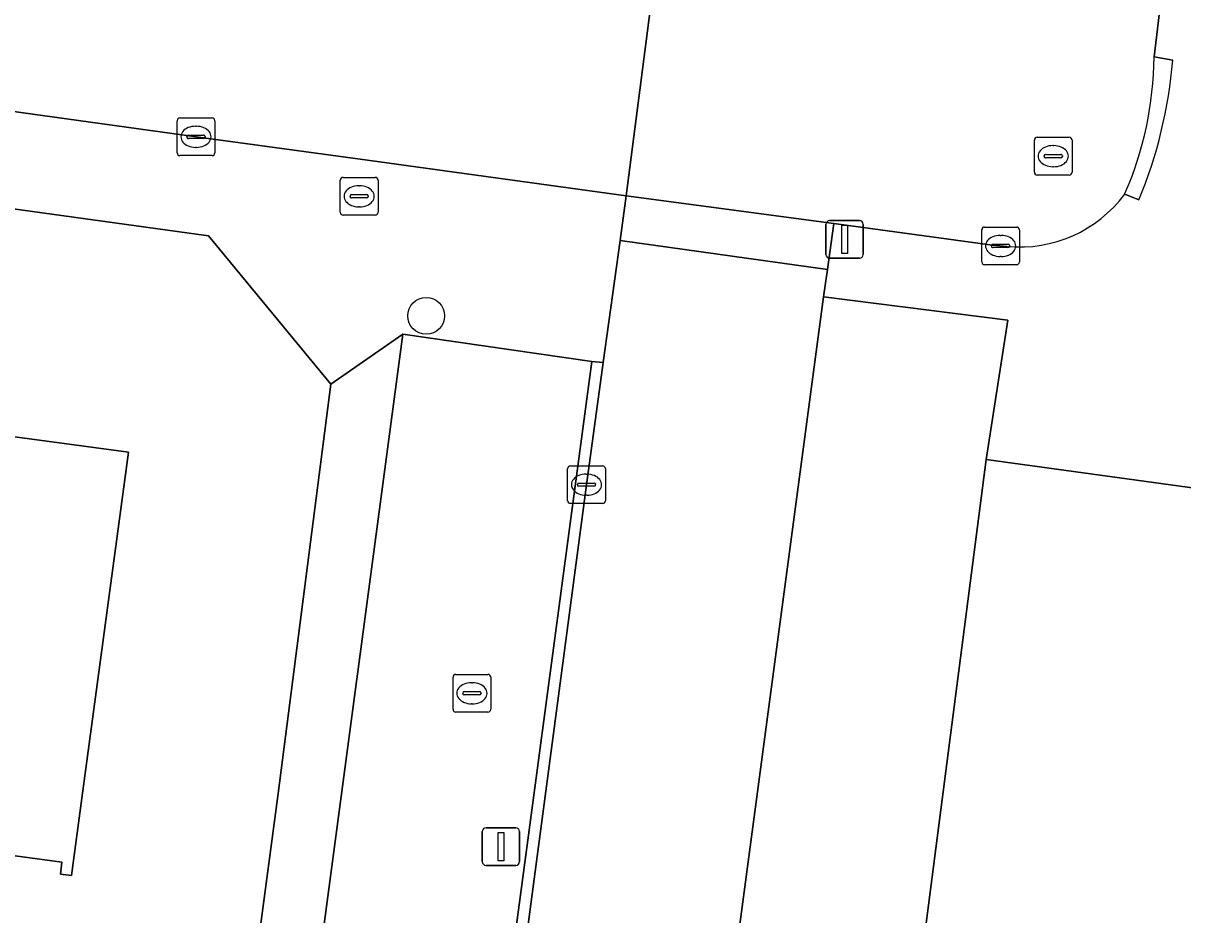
# Model space of a CAD drawing. Extents: x 161692 to 162379, y 380760 to 381678.
# Drawn here: x 162153.91 to 162184.68, y 380847.32 to 380870.98 of the extents above; entities that cross this region are included whole.
import ezdxf

# ---------------------------------------------------------------- set-up
doc = ezdxf.new("R2010")
doc.units = 0
for name, color, linetype in [('IMGEO_Boom', 7, 'Continuous'), ('IMGEO_Brandkraan', 7, 'Continuous'), ('IMGEO_Erf', 7, 'Continuous'), ('IMGEO_Kolk', 7, 'Continuous'), ('IMGEO_Lichtmast', 7, 'Continuous'), ('IMGEO_Pand', 7, 'Continuous'), ('IMGEO_Parkeervlak_open', 7, 'Continuous'), ('IMGEO_Rijbaan_lokaal_open', 7, 'Continuous'), ('IMGEO_Rioolput', 7, 'Continuous'), ('IMGEO_Voetpad_open', 7, 'Continuous')]:
    doc.layers.add(name, color=color, linetype=linetype)

msp = doc.modelspace()

# ---------------------------------------------------------------- linework, layer by layer
at = {"layer": 'IMGEO_Boom'}
msp.add_circle((162164.603, 380863.211), 0.489, dxfattribs=at)
at = {"layer": 'IMGEO_Brandkraan'}
for p, q in [((162162.323, 380865.959), (162162.323, 380866.811)), ((162162.398, 380866.885), (162163.25, 380866.885)), ((162162.811, 380866.665), (162162.836, 380866.665)), ((162163.324, 380866.811), (162163.324, 380865.959)), ((162162.582, 380866.379), (162162.582, 380866.391)), ((162163.02, 380866.342), (162162.622, 380866.342)), ((162162.625, 380866.428), (162163.023, 380866.428)), ((162163.066, 380866.391), (162163.066, 380866.379)), ((162162.834, 380866.105), (162162.809, 380866.105)), ((162163.25, 380865.885), (162162.398, 380865.885))]:
    msp.add_line(p, q, dxfattribs=at)
for points in [[(162162.323, 380865.959), (162162.323, 380866.811)], [(162162.398, 380866.885), (162163.25, 380866.885)], [(162163.324, 380866.811), (162163.324, 380865.959)], [(162163.25, 380865.885), (162162.398, 380865.885)]]:
    msp.add_lwpolyline(points, dxfattribs=at)
for centre, radius, start, end in [((162162.4, 380866.809), 0.0765, 91.552, 178.448), ((162162.4, 380866.809), 0.0765, 91.552, 178.448), ((162163.248, 380866.809), 0.0765, 1.552, 88.448), ((162163.248, 380866.809), 0.0765, 1.552, 88.448), ((162162.622, 380866.388), 0.0403, 85.8775, 175.7526), ((162162.619, 380866.378), 0.0366, 178.938, 274.7102), ((162163.023, 380866.385), 0.043, 264.8664, 352.4533), ((162163.027, 380866.39), 0.0386, 1.7309, 96.639), ((162162.4, 380865.961), 0.0765, 181.552, 268.448), ((162162.4, 380865.961), 0.0765, 181.552, 268.448), ((162163.248, 380865.961), 0.0765, 271.552, 358.448), ((162163.248, 380865.961), 0.0765, 271.552, 358.448)]:
    msp.add_arc(centre, radius, start, end, dxfattribs=at)
for centre, major_axis, ratio, start_param, end_param in [((162162.81, 380866.385), (-0.387, 0.002), 0.722429, 4.712389, 7.853982), ((162162.835, 380866.385), (-0.39, 0.002), 0.717154, 1.570796, 4.712389)]:
    msp.add_ellipse(centre, major_axis=major_axis, ratio=ratio, start_param=start_param, end_param=end_param, dxfattribs=at)
at = {"layer": 'IMGEO_Erf'}
for points in [[(162160.671, 380850.541), (162162.074, 380861.396), (162158.831, 380865.336), (162152.746, 380866.172), (162136.812, 380868.339), (162135.902, 380868.463), (162130.186, 380869.241), (162115.336, 380871.262), (162115.097, 380871.294), (162109.365, 380872.07), (162093.416, 380874.228), (162087.325, 380875.053), (162086.739, 380875.132), (162073.007, 380876.986), (162066.314, 380877.889), (162065.805, 380877.958), (162044.913, 380880.698), (162044.281, 380880.777)], [(162149.734, 380860.528), (162156.704, 380859.591), (162155.469, 380850.411), (162155.193, 380848.359), (162154.896, 380848.399), (162154.938, 380848.717), (162148.397, 380849.597)], [(162249.624, 380846.539), (162249.94, 380849.486), (162249.952, 380849.592), (162225.075, 380852.974), (162224.48, 380853.054), (162223.806, 380853.146), (162221.854, 380853.411), (162221.467, 380853.463), (162220.872, 380853.543), (162187.262, 380858.052), (162185.024, 380858.351), (162185.062, 380858.633), (162179.458, 380859.403), (162176.179, 380834.039)], [(162046.246, 380811.077), (162050.129, 380810.548), (162060.42, 380809.144), (162063.768, 380808.687), (162071.87, 380807.583), (162082.618, 380806.118), (162085.823, 380805.681), (162099.527, 380803.812), (162102.667, 380803.384), (162113.409, 380801.92), (162116.51, 380801.497), (162116.796, 380801.458), (162129.079, 380799.795), (162133.183, 380799.23), (162137.41, 380798.647), (162144.486, 380797.672), (162153.473, 380796.508), (162153.632, 380797.692), (162155.381, 380810.759), (162157.414, 380826.104), (162158.567, 380834.74), (162160.671, 380850.541)]]:
    msp.add_lwpolyline(points, dxfattribs=at)
at = {"layer": 'IMGEO_Kolk'}
for p, q in [((162158.069, 380868.463), (162158.921, 380868.463)), ((162157.994, 380867.537), (162157.994, 380868.389)), ((162158.482, 380868.243), (162158.507, 380868.243)), ((162158.995, 380868.389), (162158.995, 380867.537)), ((162158.253, 380867.957), (162158.253, 380867.969)), ((162158.691, 380867.92), (162158.293, 380867.92)), ((162158.296, 380868.006), (162158.694, 380868.006)), ((162158.737, 380867.969), (162158.737, 380867.957)), ((162158.505, 380867.683), (162158.48, 380867.683)), ((162158.921, 380867.463), (162158.069, 380867.463)), ((162179.343, 380864.641), (162179.343, 380865.493)), ((162179.418, 380865.567), (162180.27, 380865.567)), ((162180.344, 380865.493), (162180.344, 380864.641)), ((162179.602, 380865.061), (162179.602, 380865.073)), ((162179.645, 380865.11), (162180.043, 380865.11)), ((162179.831, 380865.347), (162179.856, 380865.347)), ((162180.086, 380865.073), (162180.086, 380865.061)), ((162180.04, 380865.024), (162179.642, 380865.024)), ((162179.854, 380864.787), (162179.829, 380864.787)), ((162180.27, 380864.567), (162179.418, 380864.567)), ((162168.431, 380859.231), (162169.283, 380859.231)), ((162168.356, 380858.305), (162168.356, 380859.157)), ((162168.844, 380859.011), (162168.869, 380859.011)), ((162169.357, 380859.157), (162169.357, 380858.305)), ((162168.615, 380858.725), (162168.615, 380858.737)), ((162169.053, 380858.688), (162168.655, 380858.688)), ((162168.658, 380858.774), (162169.056, 380858.774)), ((162169.099, 380858.737), (162169.099, 380858.725)), ((162168.867, 380858.451), (162168.842, 380858.451)), ((162169.283, 380858.231), (162168.431, 380858.231))]:
    msp.add_line(p, q, dxfattribs=at)
for points in [[(162158.069, 380868.463), (162158.921, 380868.463)], [(162157.994, 380867.537), (162157.994, 380868.389)], [(162158.995, 380868.389), (162158.995, 380867.537)], [(162158.921, 380867.463), (162158.069, 380867.463)], [(162179.343, 380864.641), (162179.343, 380865.493)], [(162179.418, 380865.567), (162180.27, 380865.567)], [(162180.344, 380865.493), (162180.344, 380864.641)], [(162180.27, 380864.567), (162179.418, 380864.567)], [(162168.431, 380859.231), (162169.283, 380859.231)], [(162168.356, 380858.305), (162168.356, 380859.157)], [(162169.357, 380859.157), (162169.357, 380858.305)], [(162169.283, 380858.231), (162168.431, 380858.231)]]:
    msp.add_lwpolyline(points, dxfattribs=at)
for centre, radius, start, end in [((162158.071, 380868.387), 0.0765, 91.552, 178.448), ((162158.071, 380868.387), 0.0765, 91.552, 178.448), ((162158.919, 380868.387), 0.0765, 1.552, 88.448), ((162158.919, 380868.387), 0.0765, 1.552, 88.448), ((162158.293, 380867.966), 0.0403, 85.8775, 175.7526), ((162158.29, 380867.956), 0.0366, 178.938, 274.7102), ((162158.694, 380867.963), 0.043, 264.8664, 352.4533), ((162158.698, 380867.968), 0.0386, 1.7309, 96.639), ((162158.071, 380867.539), 0.0765, 181.552, 268.448), ((162158.071, 380867.539), 0.0765, 181.552, 268.448), ((162158.919, 380867.539), 0.0765, 271.552, 358.448), ((162158.919, 380867.539), 0.0765, 271.552, 358.448), ((162179.42, 380865.491), 0.0765, 91.552, 178.448), ((162179.42, 380865.491), 0.0765, 91.552, 178.448), ((162180.268, 380865.491), 0.0765, 1.552, 88.448), ((162180.268, 380865.491), 0.0765, 1.552, 88.448), ((162179.642, 380865.07), 0.0403, 85.8775, 175.7526), ((162180.047, 380865.072), 0.0386, 1.7309, 96.639), ((162179.639, 380865.06), 0.0366, 178.938, 274.7102), ((162180.043, 380865.067), 0.043, 264.8664, 352.4533), ((162179.42, 380864.643), 0.0765, 181.552, 268.448), ((162179.42, 380864.643), 0.0765, 181.552, 268.448), ((162180.268, 380864.643), 0.0765, 271.552, 358.448), ((162180.268, 380864.643), 0.0765, 271.552, 358.448), ((162168.433, 380859.155), 0.0765, 91.552, 178.448), ((162168.433, 380859.155), 0.0765, 91.552, 178.448), ((162169.281, 380859.155), 0.0765, 1.552, 88.448), ((162169.281, 380859.155), 0.0765, 1.552, 88.448), ((162168.655, 380858.734), 0.0403, 85.8775, 175.7526), ((162168.652, 380858.724), 0.0366, 178.938, 274.7102), ((162169.056, 380858.731), 0.043, 264.8664, 352.4533), ((162169.06, 380858.736), 0.0386, 1.7309, 96.639), ((162168.433, 380858.307), 0.0765, 181.552, 268.448), ((162168.433, 380858.307), 0.0765, 181.552, 268.448), ((162169.281, 380858.307), 0.0765, 271.552, 358.448), ((162169.281, 380858.307), 0.0765, 271.552, 358.448)]:
    msp.add_arc(centre, radius, start, end, dxfattribs=at)
for centre, major_axis, ratio, start_param, end_param in [((162158.481, 380867.963), (-0.387, 0.002), 0.722429, 4.712389, 7.853982), ((162158.506, 380867.963), (-0.39, 0.002), 0.717154, 1.570796, 4.712389), ((162179.83, 380865.067), (-0.387, 0.002), 0.722429, 4.712389, 7.853982), ((162179.855, 380865.067), (-0.39, 0.002), 0.717154, 1.570796, 4.712389), ((162168.843, 380858.731), (-0.387, 0.002), 0.722429, 4.712389, 7.853982), ((162168.868, 380858.731), (-0.39, 0.002), 0.717154, 1.570796, 4.712389)]:
    msp.add_ellipse(centre, major_axis=major_axis, ratio=ratio, start_param=start_param, end_param=end_param, dxfattribs=at)
at = {"layer": 'IMGEO_Lichtmast'}
for p, q in [((162175.309, 380865.74), (162176.099, 380865.74)), ((162176.099, 380865.74), (162175.309, 380865.74)), ((162175.209, 380864.84), (162175.209, 380865.64)), ((162175.209, 380865.64), (162175.209, 380864.84)), ((162176.199, 380865.64), (162176.199, 380864.84)), ((162176.199, 380864.84), (162176.199, 380865.64)), ((162176.099, 380864.74), (162175.309, 380864.74)), ((162175.309, 380864.74), (162176.099, 380864.74)), ((162166.09, 380848.729), (162166.09, 380849.529)), ((162166.09, 380849.529), (162166.09, 380848.729)), ((162166.19, 380849.629), (162166.98, 380849.629)), ((162166.98, 380849.629), (162166.19, 380849.629)), ((162167.08, 380849.529), (162167.08, 380848.729)), ((162167.08, 380848.729), (162167.08, 380849.529)), ((162166.98, 380848.629), (162166.19, 380848.629)), ((162166.19, 380848.629), (162166.98, 380848.629))]:
    msp.add_line(p, q, dxfattribs=at)
for points in [[(162175.629, 380865.615), (162175.779, 380865.615), (162175.779, 380864.865), (162175.629, 380864.865), (162175.629, 380865.615)], [(162166.51, 380849.504), (162166.66, 380849.504), (162166.66, 380848.754), (162166.51, 380848.754), (162166.51, 380849.504)]]:
    msp.add_lwpolyline(points, dxfattribs=at)
for centre, start, end in [((162175.309, 380865.64), 90, 180), ((162175.309, 380865.64), 90, 180), ((162176.099, 380865.64), 0, 90), ((162176.099, 380865.64), 360, 90), ((162175.309, 380864.84), 180, 270), ((162175.309, 380864.84), 180, 270), ((162176.099, 380864.84), 270, 0), ((162176.099, 380864.84), 270, 0), ((162166.19, 380849.529), 90, 180), ((162166.19, 380849.529), 90, 180), ((162166.98, 380849.529), 0, 90), ((162166.98, 380849.529), 360, 90), ((162166.19, 380848.729), 180, 270), ((162166.19, 380848.729), 180, 270), ((162166.98, 380848.729), 270, 0), ((162166.98, 380848.729), 270, 0)]:
    msp.add_arc(centre, 0.1, start, end, dxfattribs=at)
at = {"layer": 'IMGEO_Pand'}
msp.add_lwpolyline([(162149.734, 380860.528), (162148.222, 380849.297), (162148.355, 380849.279), (162148.397, 380849.597), (162154.938, 380848.717), (162154.896, 380848.399), (162155.193, 380848.359), (162155.469, 380850.411), (162156.704, 380859.591)], close=True, dxfattribs=at)
at = {"layer": 'IMGEO_Parkeervlak_open'}
for points in [[(162176.179, 380834.039), (162179.458, 380859.403), (162180.033, 380863.094), (162175.146, 380863.715), (162171.268, 380834.658)], [(162166.559, 380843.741), (162168.994, 380862.001), (162163.985, 380862.722), (162161.536, 380844.357)]]:
    msp.add_lwpolyline(points, close=True, dxfattribs=at)
at = {"layer": 'IMGEO_Rijbaan_lokaal_open'}
for points in [[(162183.917, 380870.085), (162184.491, 380874.927), (162186.025, 380888.313), (162187.923, 380905.013)], [(162048.989, 380882.779), (162066.177, 380880.475), (162066.61, 380880.416), (162074.022, 380879.413), (162086.972, 380877.66), (162093.903, 380876.722), (162109.31, 380874.634), (162115.858, 380873.747), (162130.159, 380871.815), (162137.142, 380870.872), (162138.17, 380870.733), (162150.394, 380869.088), (162158.496, 380867.964), (162162.848, 380867.367), (162169.904, 380866.398), (162170.61, 380871.806), (162163.55, 380872.779), (162154.919, 380873.969), (162091.896, 380882.503), (162058.39, 380887.022), (162030.224, 380890.812)], [(162172.446, 380871.543), (162172.232, 380871.583), (162170.61, 380871.806), (162169.904, 380866.398), (162175.421, 380865.658), (162179.625, 380865.084), (162180.021, 380865.055)]]:
    msp.add_lwpolyline(points, dxfattribs=at)
for points in [[(162175.246, 380864.444), (162175.421, 380865.658), (162169.904, 380866.398), (162169.749, 380865.211)], [(162169.299, 380861.974), (162168.994, 380862.001), (162166.559, 380843.741), (162166.411, 380842.55), (162165.731, 380837.514), (162163.821, 380823.369), (162160.296, 380796.631), (162160.607, 380796.577), (162162.89, 380813.772), (162164.147, 380823.285), (162164.647, 380827.166), (162166.771, 380843.001), (162168.858, 380858.73)]]:
    msp.add_lwpolyline(points, close=True, dxfattribs=at)
for centre, radius, start, end in [((162174.612, 380870.178), 9.305, 336.3358, 359.4275), ((162180.355, 380868.493), 3.454, 264.4548, 323.593)]:
    msp.add_arc(centre, radius, start, end, dxfattribs=at)
at = {"layer": 'IMGEO_Rioolput'}
for p, q in [((162180.739, 380867.023), (162180.739, 380867.875)), ((162180.814, 380867.949), (162181.666, 380867.949)), ((162181.74, 380867.875), (162181.74, 380867.023)), ((162181.227, 380867.729), (162181.252, 380867.729)), ((162180.998, 380867.443), (162180.998, 380867.455)), ((162181.436, 380867.406), (162181.038, 380867.406)), ((162181.041, 380867.492), (162181.439, 380867.492)), ((162181.482, 380867.455), (162181.482, 380867.443)), ((162181.666, 380866.949), (162180.814, 380866.949)), ((162181.25, 380867.169), (162181.225, 380867.169)), ((162165.39, 380853.697), (162166.242, 380853.697)), ((162165.315, 380852.771), (162165.315, 380853.623)), ((162165.803, 380853.477), (162165.828, 380853.477)), ((162166.316, 380853.623), (162166.316, 380852.771)), ((162165.574, 380853.191), (162165.574, 380853.203)), ((162166.012, 380853.154), (162165.614, 380853.154)), ((162165.617, 380853.24), (162166.015, 380853.24)), ((162166.058, 380853.203), (162166.058, 380853.191)), ((162165.826, 380852.917), (162165.801, 380852.917)), ((162166.242, 380852.697), (162165.39, 380852.697))]:
    msp.add_line(p, q, dxfattribs=at)
for points in [[(162180.739, 380867.023), (162180.739, 380867.875)], [(162180.814, 380867.949), (162181.666, 380867.949)], [(162181.74, 380867.875), (162181.74, 380867.023)], [(162181.666, 380866.949), (162180.814, 380866.949)], [(162165.39, 380853.697), (162166.242, 380853.697)], [(162165.315, 380852.771), (162165.315, 380853.623)], [(162166.316, 380853.623), (162166.316, 380852.771)], [(162166.242, 380852.697), (162165.39, 380852.697)]]:
    msp.add_lwpolyline(points, dxfattribs=at)
for centre, radius, start, end in [((162180.816, 380867.873), 0.0765, 91.552, 178.448), ((162180.816, 380867.873), 0.0765, 91.552, 178.448), ((162181.664, 380867.873), 0.0765, 1.552, 88.448), ((162181.664, 380867.873), 0.0765, 1.552, 88.448), ((162181.038, 380867.452), 0.0403, 85.8775, 175.7526), ((162181.035, 380867.442), 0.0366, 178.938, 274.7102), ((162181.439, 380867.449), 0.043, 264.8664, 352.4533), ((162181.443, 380867.454), 0.0386, 1.7309, 96.639), ((162180.816, 380867.025), 0.0765, 181.552, 268.448), ((162180.816, 380867.025), 0.0765, 181.552, 268.448), ((162181.664, 380867.025), 0.0765, 271.552, 358.448), ((162181.664, 380867.025), 0.0765, 271.552, 358.448), ((162165.392, 380853.621), 0.0765, 91.552, 178.448), ((162165.392, 380853.621), 0.0765, 91.552, 178.448), ((162166.24, 380853.621), 0.0765, 1.552, 88.448), ((162166.24, 380853.621), 0.0765, 1.552, 88.448), ((162165.614, 380853.2), 0.0403, 85.8775, 175.7526), ((162165.611, 380853.19), 0.0366, 178.938, 274.7102), ((162166.015, 380853.197), 0.043, 264.8664, 352.4533), ((162166.019, 380853.202), 0.0386, 1.7309, 96.639), ((162165.392, 380852.773), 0.0765, 181.552, 268.448), ((162165.392, 380852.773), 0.0765, 181.552, 268.448), ((162166.24, 380852.773), 0.0765, 271.552, 358.448), ((162166.24, 380852.773), 0.0765, 271.552, 358.448)]:
    msp.add_arc(centre, radius, start, end, dxfattribs=at)
for centre, major_axis, ratio, start_param, end_param in [((162181.226, 380867.449), (-0.387, 0.002), 0.722429, 4.712389, 7.853982), ((162181.251, 380867.449), (-0.39, 0.002), 0.717154, 1.570796, 4.712389), ((162165.802, 380853.197), (-0.387, 0.002), 0.722429, 4.712389, 7.853982), ((162165.827, 380853.197), (-0.39, 0.002), 0.717154, 1.570796, 4.712389)]:
    msp.add_ellipse(centre, major_axis=major_axis, ratio=ratio, start_param=start_param, end_param=end_param, dxfattribs=at)
at = {"layer": 'IMGEO_Voetpad_open'}
for points in [[(162187.923, 380905.013), (162186.025, 380888.313), (162184.491, 380874.927), (162183.917, 380870.085), (162184.409, 380870)], [(162184.409, 380870), (162183.917, 380870.085)], [(162180.021, 380865.055), (162179.625, 380865.084), (162175.421, 380865.658), (162175.246, 380864.444), (162175.146, 380863.715), (162180.033, 380863.094), (162179.458, 380859.403), (162185.062, 380858.633), (162185.099, 380858.946), (162186.025, 380866.734)], [(162183.135, 380866.443), (162183.513, 380866.287)], [(162183.513, 380866.287), (162183.135, 380866.443)]]:
    msp.add_lwpolyline(points, dxfattribs=at)
for points in [[(162169.904, 380866.398), (162162.848, 380867.367), (162158.496, 380867.964), (162150.394, 380869.088), (162138.17, 380870.733), (162137.142, 380870.872), (162135.902, 380868.463), (162136.812, 380868.339), (162152.746, 380866.172), (162158.831, 380865.336), (162162.074, 380861.396), (162163.985, 380862.722), (162168.994, 380862.001), (162169.299, 380861.974), (162169.749, 380865.211)], [(162169.037, 380817.977), (162169.282, 380819.362), (162169.081, 380819.4), (162170.876, 380832.862), (162171.035, 380832.837), (162171.268, 380834.658), (162175.146, 380863.715), (162175.246, 380864.444), (162169.749, 380865.211), (162169.299, 380861.974), (162168.858, 380858.73), (162166.771, 380843.001), (162164.647, 380827.166), (162164.147, 380823.285), (162162.89, 380813.772), (162160.607, 380796.577), (162166.095, 380795.737)], [(162165.731, 380837.514), (162160.709, 380838.167), (162161.372, 380843.226), (162166.411, 380842.55), (162166.559, 380843.741), (162161.536, 380844.357), (162163.985, 380862.722), (162162.074, 380861.396), (162160.671, 380850.541), (162158.567, 380834.74), (162157.414, 380826.104), (162155.381, 380810.759), (162153.632, 380797.692), (162155.305, 380797.409), (162156.978, 380810.115), (162158.849, 380824.039), (162163.821, 380823.369)]]:
    msp.add_lwpolyline(points, close=True, dxfattribs=at)
for centre, radius, start, end in [((162174.612, 380870.178), 9.305, 336.3358, 359.4275), ((162172.061, 380871.015), 12.39, 337.566, 355.3002), ((162172.061, 380871.015), 12.39, 337.566, 355.3002), ((162180.355, 380868.493), 3.454, 264.4548, 323.593)]:
    msp.add_arc(centre, radius, start, end, dxfattribs=at)

doc.saveas('drawing.dxf')
